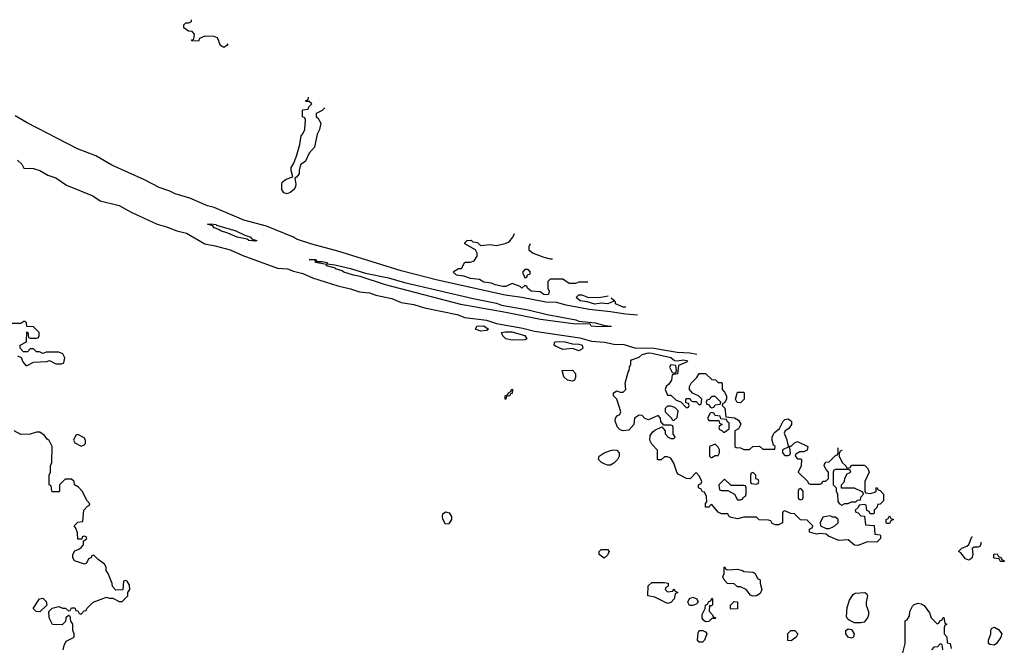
# Model space of a CAD drawing. Header units: inches. Extents: x 2380053 to 2584298, y 380219 to 546618.
# Tile 782 of 788: x 2492863 to 2499074, y 513305 to 517261. Entities that reach past the tile are written whole.
import ezdxf

# ---------------------------------------------------------------- set-up
doc = ezdxf.new("R2010")
doc.units = ezdxf.units.IN
doc.header["$MEASUREMENT"] = 0
doc.layers.add('C4591', color=7, linetype='Continuous')

msp = doc.modelspace()

# ---------------------------------------------------------------- linework, layer by layer
at = {"layer": 'C4591', "color": 2}
for points, elevation in [([(2494175.7, 517109.4), (2494170, 517098), (2494150, 517086), (2494130, 517098), (2494110, 517148), (2494090, 517155.3), (2494030, 517158), (2493998, 517142), (2493990, 517126), (2493947.3, 517127.3), (2493950, 517134), (2493962, 517138), (2493966, 517170), (2493950, 517186), (2493928.4, 517188.4), (2493898, 517210), (2493898, 517230), (2493910, 517242), (2493930, 517242), (2493946, 517250), (2493946, 517261.3)], 46), ([(2494787, 516705), (2494770, 516688), (2494734, 516670), (2494734, 516650), (2494743.6, 516643.6), (2494762.8, 516610), (2494754.8, 516570), (2494739.8, 516540.2), (2494722.5, 516457.5), (2494690, 516419), (2494665.5, 516370), (2494634, 516346), (2494625.5, 516310), (2494626.8, 516290), (2494610, 516268), (2494598, 516262), (2494604.9, 516224.9), (2494603.8, 516210), (2494593.4, 516190), (2494570, 516172), (2494550, 516163.7), (2494529.5, 516169.5), (2494516, 516190), (2494517.2, 516230), (2494521.5, 516238.5), (2494544.7, 516255.3), (2494586, 516270), (2494575.3, 516310), (2494575.3, 516330), (2494590, 516352), (2494610, 516402), (2494630, 516474), (2494638, 516530), (2494650, 516542), (2494662, 516570), (2494666, 516630), (2494662, 516642), (2494646, 516650), (2494646, 516690), (2494650, 516694), (2494682, 516698), (2494687.3, 516712.7), (2494706, 516730), (2494690, 516746), (2494670, 516746), (2494666, 516750), (2494682, 516758), (2494683.9, 516773.2)], 46), ([(2496761.2, 515399.1), (2496684.1, 515404.1), (2496590, 515420.4), (2496455.3, 515435.3), (2496310, 515461), (2496250, 515478.3), (2496180.9, 515480.9), (2496030, 515510.9), (2495925.6, 515525.6), (2495498.9, 515618.9), (2495270, 515678.9), (2494870, 515802.4), (2494705.6, 515845.6), (2494610, 515876.9), (2494589.2, 515890), (2494418.9, 515958.9), (2494277.6, 515997.6), (2494090, 516076.9), (2494048.6, 516088.6), (2493935.6, 516135.6), (2493843.6, 516163.6), (2493810, 516180.4), (2493743.7, 516203.7), (2493650, 516252.6), (2493444.8, 516344.8), (2493343.8, 516403.8), (2493226.8, 516446.8), (2492910, 516611.6), (2492835.4, 516655.4)], 50), ([(2492850, 516376.4), (2492877.3, 516350), (2492890, 516324.7), (2492950, 516322.4), (2492990, 516310.3), (2493041.5, 516281.5), (2493090, 516264.2), (2493159, 516219), (2493324.9, 516150), (2493370, 516119.3), (2493490.9, 516090.9), (2493567.1, 516047.1), (2493730, 515972), (2493790, 515955.6), (2493854.8, 515930), (2493914.9, 515914.9), (2494030, 515848.7), (2494096.4, 515836.4), (2494191.1, 515811.1), (2494270, 515775.6), (2494490, 515695.3), (2494551.3, 515691.3), (2494590, 515675.6), (2494650, 515661.3), (2494710, 515633.1), (2494870, 515583.1), (2494950, 515564.9), (2495006.1, 515546.1), (2495070, 515539.6), (2495110, 515524.9), (2495210, 515503.5), (2495270, 515478), (2495350, 515465.8), (2495415.8, 515444.2), (2495623.1, 515403.1), (2495670, 515384.9), (2495807.2, 515367.2), (2495870, 515347.3), (2496037.8, 515317.8), (2496110, 515297.3), (2496396.7, 515256.7), (2496470, 515235.2), (2496551.9, 515228.1), (2496610, 515216.9), (2496674.3, 515214.3), (2496750, 515190.3), (2496850, 515192), (2497010, 515165.6), (2497090, 515160.6), (2497134.8, 515151.9)], 50), ([(2496446.2, 515607.4), (2496390, 515606), (2496370, 515598), (2496330, 515598), (2496290, 515626), (2496210, 515626), (2496194, 515610), (2496194, 515570), (2496202, 515550), (2496198, 515530), (2496190, 515528), (2496169.2, 515530), (2496145.4, 515545.4), (2496088.7, 515550), (2496066, 515570), (2496062, 515582), (2496050, 515586), (2496030, 515569.6), (2496019, 515579), (2495970, 515598), (2495930, 515579), (2495910, 515579.3), (2495862, 515590), (2495840.2, 515600.2), (2495790, 515607.8), (2495763.7, 515623.7), (2495706, 515630), (2495663.7, 515643.7), (2495618, 515650), (2495598, 515670), (2495603.1, 515676.9), (2495630, 515694), (2495650, 515694), (2495670, 515732), (2495707.3, 515732.7), (2495730, 515742), (2495748, 515770), (2495748, 515790), (2495738, 515810), (2495670, 515848), (2495670, 515854), (2495686, 515870), (2495710, 515870.8), (2495721, 515861), (2495750, 515856), (2495770, 515838), (2495830, 515844), (2495870, 515838.8), (2495926, 515850), (2495950, 515862), (2495974, 515890), (2495984.8, 515912.6)], 46), ([(2496082.1, 515848.3), (2496074, 515830), (2496074, 515810), (2496102, 515790), (2496170, 515764.9), (2496210, 515754.8), (2496223.7, 515754.6)], 46), ([(2496686, 515448.8), (2496670, 515448.5), (2496622, 515470), (2496622, 515482), (2496610, 515488), (2496574, 515470), (2496530, 515474), (2496491.4, 515468.6), (2496443.5, 515483.5), (2496399, 515490), (2496374, 515510), (2496390, 515526), (2496410, 515526.8), (2496451.1, 515511.1), (2496528.4, 515511.6), (2496576, 515521.6)], 46), ([(2496595.1, 515508.9), (2496610, 515494), (2496617.8, 515493.9)], 46), ([(2492850, 515142), (2492872.7, 515132.7), (2492883.6, 515103.6), (2492902, 515082), (2492910, 515082), (2492950, 515102), (2493034, 515106), (2493050, 515114), (2493090, 515092), (2493127.3, 515092.7), (2493142, 515098), (2493148, 515130), (2493134.6, 515154.6), (2493110, 515166), (2493030, 515166), (2493010, 515158), (2492987.3, 515167.3), (2492968.4, 515168.4), (2492950, 515186), (2492930, 515186), (2492911.6, 515168.4), (2492887.3, 515167.3), (2492866, 515190), (2492866, 515210), (2492906, 515230), (2492907.3, 515292.7), (2492914, 515290), (2492918, 515258), (2492930, 515254), (2492970, 515254), (2492982, 515258), (2492986, 515270), (2492986, 515290), (2492950, 515326), (2492907.3, 515327.3), (2492906, 515350), (2492898, 515358), (2492890, 515358), (2492870, 515346), (2492810, 515346)], 50), ([(2498194.2, 514451.1), (2498212.7, 514432.7), (2498222, 514410), (2498194, 514350), (2498194, 514290), (2498198, 514278), (2498230, 514274), (2498256.4, 514283.6), (2498266, 514290), (2498266, 514310), (2498270, 514312), (2498278, 514298), (2498290, 514294), (2498312, 514270), (2498311.6, 514228.4), (2498291.6, 514208.4), (2498274, 514206), (2498271.6, 514188.4), (2498254, 514170), (2498254, 514150), (2498250, 514146), (2498227.3, 514147.3), (2498222, 514162), (2498207.3, 514167.3), (2498202, 514202), (2498190, 514206), (2498158, 514202), (2498152.7, 514187.3), (2498134, 514170), (2498138, 514158), (2498152.7, 514152.7), (2498170, 514134), (2498192.7, 514132.7), (2498198, 514078), (2498252.7, 514072.7), (2498258, 514018), (2498290, 514014), (2498294, 514010), (2498294, 513990), (2498270, 513968), (2498210, 513969), (2498150, 513946.6), (2498129.6, 513949.6), (2498090, 513982), (2498030, 513979.3), (2497965.6, 514005.6), (2497950, 514018), (2497910, 514022), (2497890, 514018), (2497846, 514030), (2497846, 514050), (2497862, 514058), (2497866, 514070), (2497830, 514106), (2497788.4, 514108.4), (2497750, 514146), (2497728, 514148), (2497690, 514166), (2497678, 514162), (2497674, 514150), (2497674, 514090), (2497650, 514078), (2497630, 514078), (2497610, 514086), (2497602, 514102), (2497587.3, 514107.3), (2497528.4, 514108.4), (2497510, 514126), (2497430, 514126), (2497390, 514115.3), (2497350, 514124), (2497338, 514130), (2497330, 514146), (2497290, 514146), (2497270, 514158), (2497230, 514206), (2497218, 514202), (2497211.6, 514188.4), (2497188.9, 514188.9), (2497188.4, 514211.6), (2497198, 514222), (2497196.4, 514256.4), (2497182, 514282), (2497170, 514286), (2497162, 514302), (2497146, 514310), (2497146, 514330), (2497162, 514338), (2497166, 514350), (2497150, 514386), (2497130, 514406), (2497092.7, 514367.3), (2497068.4, 514368.4), (2497016.4, 514396.4), (2497008, 514410), (2496990, 514466), (2496970, 514498), (2496950, 514506), (2496930, 514506), (2496910, 514486), (2496890, 514486), (2496886, 514490), (2496887.3, 514547.3), (2496850, 514586), (2496838, 514610), (2496840.4, 514639.6), (2496856.4, 514663.6), (2496870, 514674), (2496914, 514694), (2496934, 514670), (2496934, 514650), (2496954, 514630), (2496970, 514622), (2496990, 514622), (2496998, 514630), (2496986, 514650), (2496986, 514690), (2496982, 514702), (2496970, 514706), (2496926, 514706), (2496908.4, 514728.4), (2496906, 514750), (2496890, 514766), (2496830, 514738), (2496807.3, 514747.3), (2496790, 514766), (2496770, 514768), (2496742, 514750), (2496738, 514710), (2496706, 514674), (2496670, 514669.4), (2496650, 514677), (2496633.3, 514693.3), (2496619.3, 514730), (2496622, 514750), (2496633.6, 514766.4), (2496648.4, 514771.6), (2496655.3, 514790), (2496628.9, 514868.9), (2496608, 514890), (2496608, 514910), (2496630, 514922), (2496650, 514914), (2496670, 514914), (2496686, 514930), (2496682, 514970), (2496701.2, 515038.8), (2496708, 515050), (2496708.9, 515071.1), (2496718, 515090), (2496718, 515110), (2496723.1, 515116.9), (2496770, 515134.9), (2496789.8, 515150.2), (2496830, 515161.3), (2496850, 515160.2), (2496970, 515131.8), (2496993.4, 515113.4), (2497010, 515110.6)], 46), ([(2497010, 515110.6), (2497050, 515116.3), (2497078, 515110), (2497070, 515102), (2497018, 515082), (2497011.6, 515028.4), (2496978, 515022), (2496974, 514990), (2496956.9, 514963.1), (2496942, 514950), (2496934, 514930), (2496950, 514894), (2496970, 514894), (2497003.6, 514863.6), (2497032.7, 514852.7), (2497070, 514814), (2497082, 514818), (2497086, 514830), (2497082, 514842), (2497066, 514846), (2497066, 514870), (2497070, 514874), (2497090, 514874), (2497098, 514858), (2497110, 514854), (2497130, 514854), (2497150, 514834), (2497162, 514838), (2497166, 514870), (2497146, 514890), (2497107.3, 514907.3), (2497088, 514930), (2497088, 514950), (2497098, 514970), (2497134.6, 515005.4), (2497150, 515032), (2497190, 515032), (2497230, 514994), (2497251.6, 514991.6), (2497270, 514974), (2497290, 514974), (2497294, 514970), (2497294, 514930), (2497310, 514914), (2497322, 514890), (2497322, 514870), (2497310, 514846), (2497298, 514842), (2497294, 514830), (2497311.6, 514811.6), (2497318, 514758), (2497371.6, 514751.6), (2497396.9, 514736.9), (2497411.1, 514711.1), (2497398, 514682), (2497374, 514670), (2497374, 514570), (2497383.6, 514563.6), (2497410, 514562), (2497430, 514552), (2497467.3, 514552.7), (2497488.4, 514571.6), (2497530, 514574), (2497550, 514554), (2497626, 514554), (2497628, 514570), (2497619, 514579), (2497608.7, 514608.7), (2497608.7, 514630), (2497615.5, 514644.5), (2497622.7, 514657.3), (2497655.3, 514684.7), (2497678, 514730), (2497690, 514742), (2497710, 514744.7), (2497719.8, 514739.8), (2497731, 514731), (2497731, 514709), (2497714.8, 514685.2), (2497692, 514670), (2497685.4, 514654.6), (2497699.8, 514619.8), (2497710, 514574), (2497730, 514574), (2497750, 514594), (2497770, 514602), (2497834, 514570), (2497830, 514548), (2497810, 514538), (2497783.6, 514536.4), (2497758, 514522), (2497754, 514510), (2497770, 514494), (2497790, 514494), (2497794, 514490), (2497792, 514450), (2497774, 514410), (2497832.7, 514352.7), (2497838, 514338), (2497850, 514334), (2497910, 514334), (2497922, 514338), (2497928.4, 514351.6), (2497947.3, 514352.7), (2497966, 514370), (2497966, 514410), (2497950, 514426), (2497938, 514450), (2497940.4, 514459.6), (2497948.4, 514471.6), (2497970, 514474), (2498010, 514514), (2498022, 514518), (2498026, 514530), (2498026, 514562.4)], 46), ([(2493138, 513290), (2493143.1, 513316.9), (2493156.4, 513343.6), (2493206, 513370), (2493206, 513390), (2493198, 513410), (2493198, 513450), (2493186, 513470), (2493182, 513502), (2493170, 513506), (2493154, 513490), (2493152.7, 513467.3), (2493130, 513446), (2493070, 513448), (2493048, 513490), (2493046, 513530), (2493068, 513552), (2493110, 513562), (2493132.7, 513552.7), (2493151.6, 513551.6), (2493170, 513534), (2493182, 513538), (2493190, 513554), (2493210, 513554), (2493218, 513538), (2493230, 513534), (2493238, 513518), (2493250, 513514), (2493270, 513534), (2493282, 513538), (2493286, 513550), (2493326, 513590), (2493410, 513622), (2493430, 513614), (2493450, 513614), (2493490, 513594), (2493510, 513594), (2493546, 513630), (2493546, 513650), (2493558, 513670), (2493556.4, 513696.4), (2493542, 513722), (2493530, 513726), (2493518, 513722), (2493512.7, 513667.3), (2493470, 513666), (2493448.4, 513688.4), (2493447.3, 513707.3), (2493422, 513770), (2493408.7, 513790), (2493408, 513810), (2493398, 513830), (2493358, 513858), (2493330, 513886), (2493318, 513882), (2493314, 513870), (2493298, 513862), (2493283.6, 513836.4), (2493271.6, 513828.4), (2493208, 513850), (2493198, 513870), (2493198, 513890), (2493210, 513914), (2493236.4, 513923.6), (2493250, 513934), (2493266, 513950), (2493266, 513974), (2493286, 513990), (2493282, 514002), (2493270, 514006), (2493258, 514002), (2493254, 513986), (2493230, 513986), (2493227.3, 514027.3), (2493216.4, 514056.4), (2493206, 514070), (2493230, 514094), (2493262, 514098), (2493268, 514170), (2493290, 514194), (2493302, 514198), (2493306, 514210), (2493288.4, 514228.4), (2493258, 514290), (2493234.6, 514314.6), (2493208.9, 514328.9), (2493206, 514350), (2493190, 514366), (2493150, 514366), (2493130, 514346), (2493114, 514330), (2493114, 514290), (2493110, 514286), (2493070, 514286), (2493066, 514290), (2493062, 514322), (2493048, 514330), (2493048, 514390), (2493058, 514410), (2493058, 514450), (2493066, 514470), (2493068, 514570), (2493048.4, 514608.4), (2493036.4, 514616.4), (2493020.2, 514640.2), (2492990, 514662), (2492970, 514661.2), (2492928.7, 514648.7), (2492870, 514646), (2492829, 514669)], 50), ([(2498050.2, 514546.4), (2498050, 514546), (2498038, 514542), (2498032.7, 514527.3), (2498032, 514510), (2498052, 514470), (2498074, 514450), (2498078, 514438), (2498090, 514434), (2498102, 514438), (2498110, 514454), (2498191.8, 514452.7)], 46), ([(2498850, 513855.3), (2498830, 513862), (2498800.4, 513900.4), (2498786, 513910), (2498806, 513930), (2498838, 513942), (2498850, 513954), (2498870, 514002), (2498872.6, 514002.3)], 46), ([(2498925.9, 513967.1), (2498925.4, 513954.6), (2498918.8, 513941.2), (2498910, 513935.3), (2498884.7, 513935.3), (2498872, 513928), (2498876, 513890), (2498870, 513868), (2498850, 513855.3)], 46), ([(2498433.2, 513270), (2498448.7, 513330), (2498448, 513472), (2498462, 513478), (2498476.4, 513503.6), (2498478, 513530), (2498494.6, 513565.4), (2498504.7, 513575.3), (2498530, 513582.8), (2498550, 513578.8), (2498567.9, 513567.9), (2498602.8, 513522.8), (2498612, 513490), (2498650, 513454), (2498662, 513458), (2498667.3, 513472.7), (2498682, 513478), (2498687.3, 513492.7), (2498692.7, 513492.7), (2498698, 513458), (2498712, 513450), (2498698, 513442), (2498694, 513430), (2498694, 513390), (2498711.6, 513371.6), (2498714, 513334), (2498732, 513330), (2498738, 513298)], 46), ([(2498686, 513290), (2498682, 513322), (2498670, 513326), (2498652.7, 513307.3), (2498630, 513306), (2498614, 513290)], 46)]:
    msp.add_lwpolyline(points, dxfattribs=dict(at, elevation=elevation))
for points, elevation in [([(2494350, 515865.2), (2494308, 515870), (2494297.2, 515877.2), (2494235.3, 515890), (2494176.2, 515916.2), (2494129.2, 515930), (2494119.1, 515939.1), (2494089, 515950), (2494082, 515962), (2494048.4, 515971.6), (2494065.2, 515974.8), (2494102, 515970), (2494105.4, 515965.4), (2494226, 515930), (2494282.5, 515902.5), (2494322, 515890), (2494323.6, 515883.6), (2494336, 515876), (2494358, 515870)], 50), ([(2496515.5, 515324.5), (2496468, 515330), (2496462, 515342), (2496354.9, 515345.1), (2496147.7, 515372.3), (2495930, 515416.2), (2495646.2, 515466.2), (2495170, 515589.7), (2495010, 515642), (2494968, 515650), (2494908.7, 515670), (2494897.5, 515677.5), (2494855.3, 515690), (2494854.6, 515694.6), (2494798, 515710), (2494798, 515718), (2494728.7, 515730), (2494727.3, 515747.3), (2494688, 515750), (2494730, 515750.5), (2494738, 515738), (2494770, 515737.3), (2494802, 515730), (2494802, 515722), (2494850, 515715.5), (2494950, 515692.4), (2495044.1, 515664.1), (2495190, 515634), (2495290, 515603.8), (2495723.4, 515503.4), (2495870, 515474), (2495902, 515462), (2496070, 515432.2), (2496190, 515403), (2496372, 515370), (2496390, 515361), (2496494, 515350), (2496553.2, 515333.2), (2496594, 515330), (2496590, 515328)], 50), ([(2496070, 515686), (2496050, 515686), (2496034, 515670), (2496050, 515634), (2496062, 515638), (2496067.3, 515652.7), (2496082, 515658), (2496086, 515670)], 46), ([(2495770, 515297.2), (2495738, 515310), (2495746, 515330), (2495790, 515331.4), (2495821, 515310), (2495810, 515302.7)], 46), ([(2495970, 515241.2), (2495930, 515248.7), (2495910, 515268), (2495902, 515290), (2495925.3, 515294.7), (2495967.2, 515292.8), (2496049.6, 515270.4), (2496062, 515250), (2496050, 515244)], 46), ([(2496390, 515174), (2496350, 515188.7), (2496290, 515182), (2496243.2, 515203.2), (2496235.3, 515210), (2496236.4, 515223.6), (2496238, 515230), (2496270, 515232.7), (2496302, 515230), (2496350, 515218), (2496390, 515215.3), (2496410.6, 515210), (2496416, 515190), (2496410, 515184)], 46), ([(2496970, 515086), (2496962, 515070), (2496978, 515038), (2496990, 515034), (2497002, 515038), (2497006, 515050), (2497002, 515082)], 46), ([(2496350, 514982), (2496318, 514990), (2496295.3, 515010), (2496286, 515050), (2496350, 515051.3), (2496370, 515032), (2496370, 515006), (2496362, 514990)], 46), ([(2495930, 514868.7), (2495926, 514870), (2495926, 514890), (2495942, 514898), (2495946, 514910), (2495962, 514918), (2495966, 514930), (2495972.7, 514932.7), (2495970, 514906), (2495958, 514902), (2495954, 514890), (2495934, 514886)], 46), ([(2497410, 514846), (2497388.7, 514848.7), (2497378, 514870), (2497390, 514914), (2497430, 514914), (2497432, 514910), (2497434, 514870)], 46), ([(2497250, 514886), (2497230, 514886), (2497212.7, 514867.3), (2497198, 514862), (2497194, 514850), (2497198, 514838), (2497212.7, 514832.7), (2497218, 514818), (2497230, 514814), (2497242, 514818), (2497250, 514834), (2497282, 514838), (2497286, 514850)], 46), ([(2496970, 514826), (2496950, 514826), (2496934, 514810), (2496934, 514790), (2496974, 514750), (2496978, 514738), (2496990, 514734), (2497010, 514754), (2497016.4, 514796.4), (2496996.4, 514816.4)], 46), ([(2497230, 514786), (2497218, 514782), (2497202, 514750), (2497210, 514734), (2497274, 514734), (2497278, 514718), (2497294, 514710), (2497278, 514702), (2497274, 514690), (2497278, 514678), (2497292.7, 514672.7), (2497302, 514662), (2497310, 514662), (2497338, 514682), (2497338, 514718), (2497327.3, 514727.3), (2497322, 514742), (2497286, 514746), (2497282, 514762), (2497250, 514766), (2497242, 514782)], 46), ([(2493230, 514646), (2493218, 514642), (2493202, 514610), (2493210, 514594), (2493250, 514572), (2493270, 514582), (2493278, 514590), (2493278, 514610), (2493270, 514626)], 50), ([(2497250, 514586), (2497214, 514570), (2497214, 514510), (2497222, 514502), (2497230, 514502), (2497250, 514514), (2497270, 514514), (2497278, 514530), (2497278, 514550), (2497270, 514566)], 46), ([(2496570, 514453.6), (2496550, 514460.7), (2496533.2, 514470), (2496513.2, 514490), (2496519.3, 514510), (2496549.7, 514530.3), (2496590, 514546), (2496610, 514550.5), (2496630, 514546.8), (2496644, 514530), (2496644.9, 514510), (2496633.4, 514490), (2496610, 514466.6), (2496590, 514454)], 46), ([(2497710, 514566), (2497674, 514550), (2497674, 514530), (2497690, 514514), (2497710, 514514), (2497722, 514518), (2497726, 514530), (2497722, 514562)], 46), ([(2497490, 514406), (2497478, 514402), (2497474, 514390), (2497474, 514350), (2497478, 514338), (2497510, 514334), (2497522, 514338), (2497526, 514350), (2497522, 514362), (2497507.3, 514367.3), (2497506, 514390)], 46), ([(2498090, 514426), (2498010, 514426), (2497998, 514422), (2497994, 514410), (2497994, 514330), (2498014, 514310), (2498014, 514290), (2498022, 514270), (2498023.6, 514223.6), (2498034, 514210), (2498050, 514202), (2498068.4, 514211.6), (2498090, 514212), (2498110, 514222), (2498138, 514222), (2498148.4, 514231.6), (2498166, 514234), (2498168.4, 514251.6), (2498186, 514270), (2498182, 514282), (2498130, 514308), (2498047.3, 514307.3), (2498046, 514330), (2498066, 514350), (2498068.4, 514371.6), (2498082, 514398), (2498106, 514410), (2498102, 514422)], 46), ([(2497310, 514366), (2497274, 514330), (2497278, 514298), (2497290, 514294), (2497330, 514294), (2497371.3, 514271.3), (2497390, 514234), (2497410, 514234), (2497422, 514238), (2497426, 514250), (2497442, 514258), (2497446, 514270), (2497446, 514310), (2497442, 514322), (2497430, 514326), (2497350, 514326)], 46), ([(2497790, 514306), (2497778, 514302), (2497774, 514290), (2497774, 514250), (2497778, 514238), (2497790, 514234), (2497802, 514238), (2497806, 514250), (2497806, 514290)], 46), ([(2495550, 514082), (2495532.5, 514112.5), (2495529.3, 514130), (2495532.7, 514147.3), (2495550, 514159.1), (2495571.8, 514151.8), (2495587.3, 514130), (2495586.8, 514110), (2495570, 514084)], 46), ([(2497974.6, 514134.6), (2497930, 514126), (2497912, 514090), (2497914, 514070), (2497950, 514054), (2497970, 514054), (2497990, 514062), (2498006, 514070), (2498026, 514090), (2498026, 514110), (2498010, 514126), (2497990, 514126)], 46), ([(2498330, 514086), (2498328, 514090), (2498328.4, 514111.6), (2498342, 514118), (2498350, 514134), (2498358, 514118), (2498374, 514110), (2498358, 514102), (2498350, 514086)], 46), ([(2496550, 513866), (2496518, 513890), (2496518, 513910), (2496530, 513922), (2496570, 513922), (2496582, 513910), (2496570, 513886)], 46), ([(2499050, 513846), (2499042, 513862), (2499007.3, 513867.3), (2499007.3, 513892.7), (2499030, 513894), (2499038, 513878), (2499054, 513870), (2499058, 513858), (2499074, 513850), (2499074, 513846), (2499070, 513846)], 46), ([(2497330, 513794), (2497390, 513798), (2497422, 513790), (2497430, 513782), (2497490, 513778), (2497502, 513770), (2497518, 513738), (2497534, 513730), (2497534, 513710), (2497544.7, 513670), (2497534.8, 513645.2), (2497510, 513628.7), (2497490, 513628), (2497474, 513634), (2497446, 513670), (2497410, 513686), (2497390, 513686), (2497370, 513706), (2497327.3, 513707.3), (2497306, 513730), (2497298, 513750), (2497306, 513770), (2497306, 513810), (2497310, 513812), (2497318, 513798)], 46), ([(2496950, 513654), (2496982, 513658), (2496990, 513674), (2496998, 513658), (2497014, 513650), (2496998, 513642), (2496992, 513610), (2496970, 513588), (2496950, 513582), (2496870, 513622), (2496826, 513630), (2496827.3, 513692.7), (2496850, 513714), (2496930, 513714), (2496954, 513710), (2496954, 513690), (2496938, 513682), (2496934, 513670)], 46), ([(2492990, 513528), (2492966, 513530), (2492948, 513550), (2492988.9, 513611.1), (2493010, 513614), (2493030, 513594), (2493034, 513570)], 50), ([(2497088, 513568), (2497078, 513590), (2497087.3, 513612.7), (2497110, 513622), (2497134, 513610), (2497142, 513590), (2497130, 513578), (2497110, 513568.7)], 46), ([(2497190, 513466), (2497176.4, 513476.4), (2497168.9, 513488.9), (2497169.1, 513510.9), (2497188, 513550), (2497188.4, 513571.6), (2497202, 513578), (2497210, 513594), (2497222, 513598), (2497230, 513614), (2497234, 513610), (2497232.7, 513572.7), (2497226, 513566), (2497214, 513566), (2497212.7, 513532.7), (2497234, 513510), (2497238, 513498), (2497254, 513490), (2497250, 513486), (2497230, 513486), (2497210, 513468)], 46), ([(2497350, 513546), (2497346, 513550), (2497346, 513570), (2497370, 513594), (2497391.6, 513591.6), (2497390, 513548)], 46), ([(2498130, 513459), (2498096, 513476), (2498085.2, 513485.2), (2498079, 513499), (2498083.1, 513556.9), (2498098, 513602), (2498121.2, 513638.8), (2498133.2, 513646.8), (2498194, 513650), (2498204.7, 513644.7), (2498212, 513630), (2498202.8, 513590), (2498202.8, 513570), (2498218, 513530), (2498218, 513510), (2498212, 513490), (2498190, 513464), (2498170, 513459)], 46), ([(2497150, 513338), (2497138, 513350), (2497143.1, 513396.9), (2497150, 513412), (2497171.6, 513411.6), (2497190, 513402), (2497198, 513390), (2497182, 513350), (2497170, 513338)], 46), ([(2497730, 513346), (2497708.4, 513348.4), (2497708, 513392), (2497728.4, 513411.6), (2497751.6, 513411.6), (2497772, 513390), (2497762, 513370)], 46), ([(2498110, 513362), (2498090, 513368.7), (2498074, 513390), (2498075.3, 513410), (2498090, 513421), (2498110, 513418), (2498126, 513390), (2498122, 513370)], 46), ([(2499010, 513319), (2498982.7, 513322.7), (2498975.3, 513330), (2498974, 513350), (2498988.7, 513390), (2498990, 513414), (2498995.3, 513424.7), (2499011.3, 513431.3), (2499038, 513418), (2499058, 513390), (2499052, 513370), (2499024.7, 513330)], 46)]:
    msp.add_lwpolyline(points, close=True, dxfattribs=dict(at, elevation=elevation))

doc.saveas('drawing.dxf')
